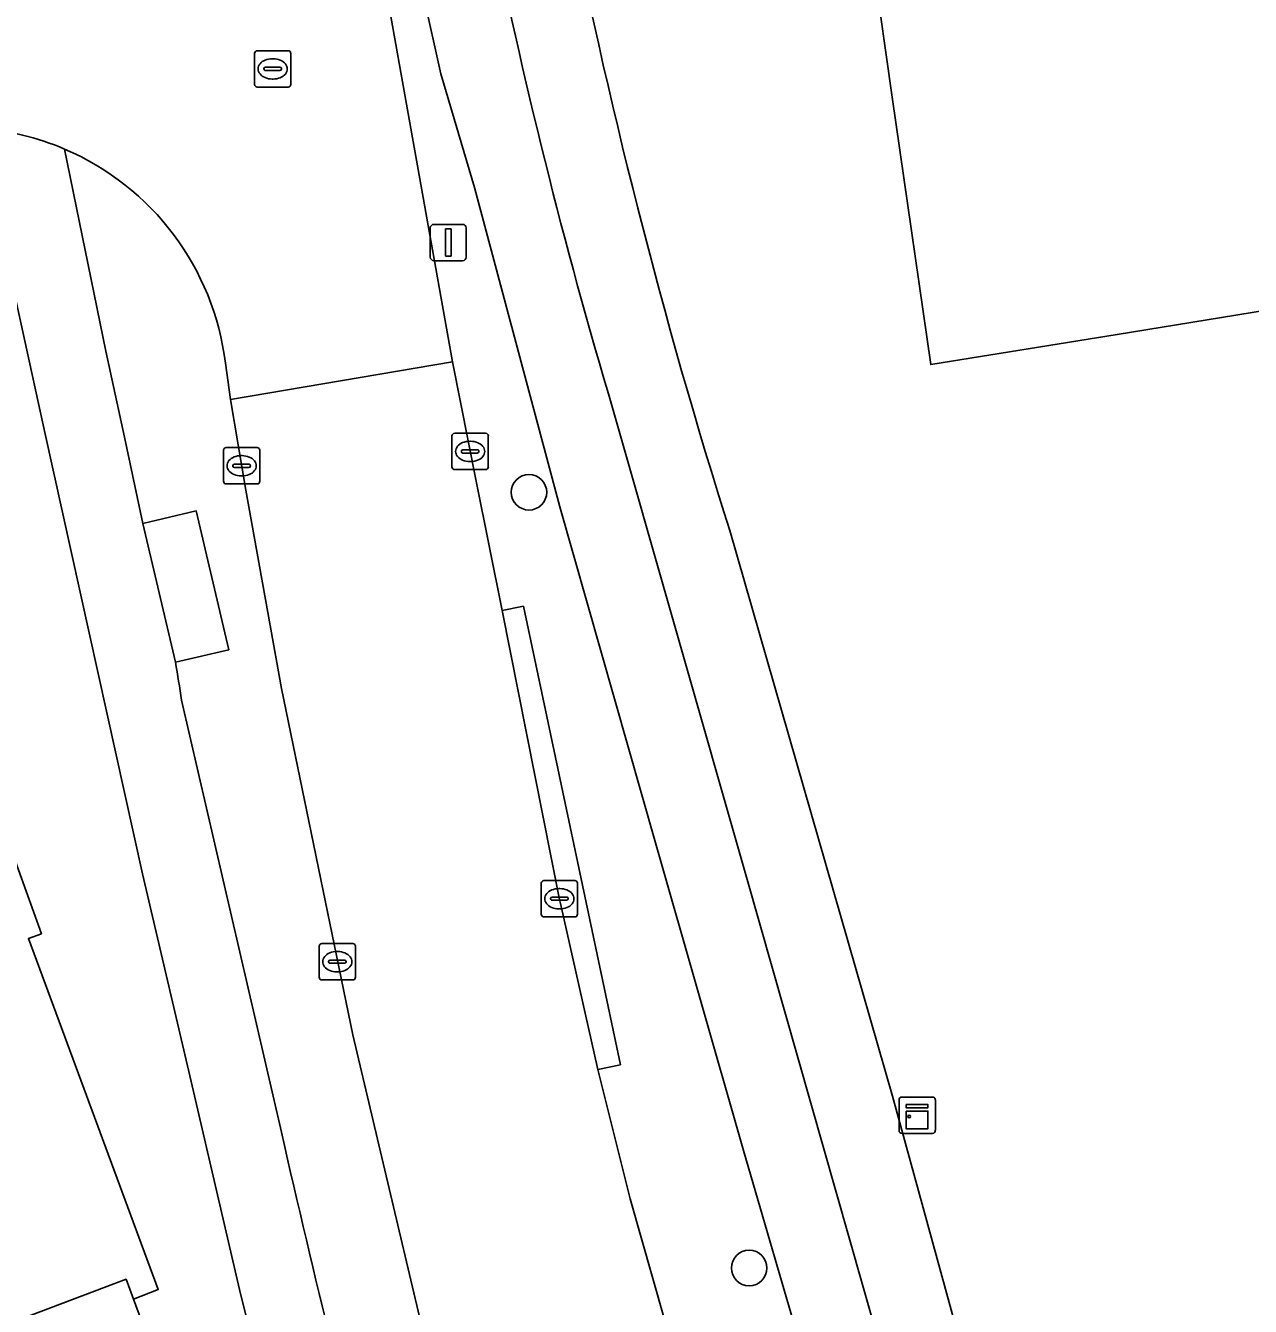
# Model space of a CAD drawing. Extents: x 160023 to 161302, y 384750 to 385707.
# Drawn here: x 160806.19 to 160839.9, y 384950.8 to 384986.05 of the extents above; entities that cross this region are included whole.
import ezdxf

# ---------------------------------------------------------------- set-up
doc = ezdxf.new("R2010")
doc.units = 0
for name, color, linetype in [('IMGEO_Boom', 7, 'Continuous'), ('IMGEO_Erf', 7, 'Continuous'), ('IMGEO_Fietspad_open', 7, 'Continuous'), ('IMGEO_Kast', 7, 'Continuous'), ('IMGEO_Kolk', 7, 'Continuous'), ('IMGEO_Lichtmast', 7, 'Continuous'), ('IMGEO_Pand', 7, 'Continuous'), ('IMGEO_Rijbaan_lokaal_gesloten', 7, 'Continuous'), ('IMGEO_Rioolput', 7, 'Continuous'), ('IMGEO_Verkeerseiland_open', 7, 'Continuous'), ('IMGEO_Voetpad_gesloten', 7, 'Continuous'), ('IMGEO_Voetpad_open', 7, 'Continuous')]:
    doc.layers.add(name, color=color, linetype=linetype)

msp = doc.modelspace()

# ---------------------------------------------------------------- linework, layer by layer
at = {"layer": 'IMGEO_Boom'}
for centre in [(160820.041, 384973.209), (160826.104, 384951.859)]:
    msp.add_circle(centre, 0.489, dxfattribs=at)
at = {"layer": 'IMGEO_Erf'}
for points in [[(160840.342, 384978.22), (160836.232, 384977.554), (160831.101, 384976.723), (160830.044, 384984.086), (160829.532, 384987.65), (160828.971, 384991.56), (160830.839, 384991.883), (160830.623, 384993.686), (160826.761, 384993.128), (160826.162, 384997.139), (160825.735, 385000), (160825.137, 385004.002), (160824.567, 385007.82), (160828.061, 385008.408), (160827.489, 385011.651), (160825.592, 385011.523), (160825.332, 385015.401), (160823.988, 385015.311), (160823.97, 385015.583), (160823.529, 385022.156)], [(160825.406, 384972.674), (160825.488, 384972.415), (160825.57, 384972.156), (160830.052, 384956.59), (160834.068, 384941.96), (160840.01, 384922.194), (160845.037, 384906.959), (160851.684, 384888.467), (160853.379, 384883.752)]]:
    msp.add_lwpolyline(points, dxfattribs=at)
msp.add_arc((160979.567, 385020.875), 161.521, 190.7922, 197.36285, dxfattribs=at)
at = {"layer": 'IMGEO_Fietspad_open'}
for points in [[(160814.194, 385007.048), (160814.986, 385000), (160815.844, 384994.219), (160816.431, 384990.383), (160816.702, 384988.921), (160817.127, 384986.92), (160817.62, 384984.728), (160818.538, 384981.595), (160820.892, 384972.809), (160823.521, 384963.563), (160825.943, 384955.094), (160829.383, 384943.326), (160831.218, 384936.953), (160832.341, 384933.054), (160832.563, 384932.283), (160836.504, 384918.732), (160840.233, 384906.719), (160842.877, 384898.87), (160846.129, 384889.655), (160847.192, 384886.516), (160849.323, 384881.378), (160850.153, 384880.047)], [(160804.898, 384983.229), (160805.938, 384978.422), (160806.711, 384974.852), (160809.406, 384962.711), (160810.742, 384956.99), (160812.075, 384951.268), (160813.512, 384945.476), (160814.451, 384941.818), (160815.496, 384937.862)], [(160810.308, 384968.531), (160809.414, 384972.351), (160808.905, 384974.724), (160808.393, 384977.097), (160807.26, 384982.654)], [(160838.209, 384920.565), (160834.021, 384934.719), (160829.91, 384948.986), (160826.033, 384962.616), (160822.229, 384975.915)], [(160813.227, 384955.598), (160810.474, 384967.486)]]:
    msp.add_lwpolyline(points, dxfattribs=at)
for centre, radius, start, end in [((160968.149, 385019.073), 152.168, 191.1427, 196.4764), ((160804.368, 384975.911), 7.337, 66.7824, 85.854), ((160791.06, 384964.938), 19.58, 7.4778, 10.5744), ((161146.831, 385031.365), 342.1, 192.79581, 194.83349)]:
    msp.add_arc(centre, radius, start, end, dxfattribs=at)
at = {"layer": 'IMGEO_Kast'}
for p, q in [((160830.303, 384956.565), (160831.144, 384956.565)), ((160831.144, 384956.565), (160830.303, 384956.565)), ((160830.228, 384955.64), (160830.228, 384956.481)), ((160830.228, 384956.481), (160830.228, 384955.64)), ((160831.228, 384956.49), (160831.228, 384955.649)), ((160831.228, 384955.649), (160831.228, 384956.49)), ((160831.153, 384955.565), (160830.312, 384955.565)), ((160830.312, 384955.565), (160831.153, 384955.565))]:
    msp.add_line(p, q, dxfattribs=at)
for points in [[(160830.423, 384956.355), (160831.023, 384956.355), (160831.023, 384956.27), (160830.423, 384956.27), (160830.423, 384956.355)], [(160830.423, 384956.18), (160831.023, 384956.18), (160831.023, 384955.691), (160830.423, 384955.691), (160830.423, 384956.18)]]:
    msp.add_lwpolyline(points, dxfattribs=at)
msp.add_circle((160830.507, 384956.029), 0.0377, dxfattribs=at)
for centre, start, end in [((160830.306, 384956.487), 92.4484, 184.2845), ((160830.306, 384956.487), 92.4484, 184.2845), ((160831.15, 384956.487), 2.4484, 94.2845), ((160831.15, 384956.487), 2.4484, 94.2845), ((160830.306, 384955.643), 182.4484, 274.2845), ((160830.306, 384955.643), 182.4484, 274.2845), ((160831.15, 384955.643), 272.4484, 4.2845), ((160831.15, 384955.643), 272.4484, 4.2845)]:
    msp.add_arc(centre, 0.0779, start, end, dxfattribs=at)
at = {"layer": 'IMGEO_Kolk'}
for p, q in [((160817.922, 384973.907), (160817.922, 384974.759)), ((160817.997, 384974.833), (160818.849, 384974.833)), ((160818.41, 384974.613), (160818.435, 384974.613)), ((160818.923, 384974.759), (160818.923, 384973.907)), ((160811.632, 384973.512), (160811.632, 384974.364)), ((160811.707, 384974.438), (160812.559, 384974.438)), ((160812.12, 384974.218), (160812.145, 384974.218)), ((160812.633, 384974.364), (160812.633, 384973.512)), ((160818.181, 384974.327), (160818.181, 384974.339)), ((160818.619, 384974.29), (160818.221, 384974.29)), ((160818.224, 384974.376), (160818.622, 384974.376)), ((160818.665, 384974.339), (160818.665, 384974.327)), ((160811.891, 384973.932), (160811.891, 384973.944)), ((160812.329, 384973.895), (160811.931, 384973.895)), ((160811.934, 384973.981), (160812.332, 384973.981)), ((160812.375, 384973.944), (160812.375, 384973.932)), ((160818.849, 384973.833), (160817.997, 384973.833)), ((160818.433, 384974.053), (160818.408, 384974.053)), ((160812.143, 384973.658), (160812.118, 384973.658)), ((160812.559, 384973.438), (160811.707, 384973.438)), ((160820.453, 384962.522), (160821.305, 384962.522)), ((160820.378, 384961.596), (160820.378, 384962.448)), ((160820.866, 384962.302), (160820.891, 384962.302)), ((160821.379, 384962.448), (160821.379, 384961.596)), ((160820.637, 384962.016), (160820.637, 384962.028)), ((160821.075, 384961.979), (160820.677, 384961.979)), ((160820.68, 384962.065), (160821.078, 384962.065)), ((160821.121, 384962.028), (160821.121, 384962.016)), ((160821.305, 384961.522), (160820.453, 384961.522)), ((160820.889, 384961.742), (160820.864, 384961.742)), ((160814.341, 384960.789), (160815.193, 384960.789)), ((160814.266, 384959.863), (160814.266, 384960.715)), ((160814.754, 384960.569), (160814.779, 384960.569)), ((160815.267, 384960.715), (160815.267, 384959.863)), ((160814.525, 384960.283), (160814.525, 384960.295)), ((160814.963, 384960.246), (160814.565, 384960.246)), ((160814.568, 384960.332), (160814.966, 384960.332)), ((160815.009, 384960.295), (160815.009, 384960.283)), ((160815.193, 384959.789), (160814.341, 384959.789)), ((160814.777, 384960.009), (160814.752, 384960.009))]:
    msp.add_line(p, q, dxfattribs=at)
for points in [[(160817.922, 384973.907), (160817.922, 384974.759)], [(160817.997, 384974.833), (160818.849, 384974.833)], [(160818.923, 384974.759), (160818.923, 384973.907)], [(160811.632, 384973.512), (160811.632, 384974.364)], [(160811.707, 384974.438), (160812.559, 384974.438)], [(160812.633, 384974.364), (160812.633, 384973.512)], [(160818.849, 384973.833), (160817.997, 384973.833)], [(160812.559, 384973.438), (160811.707, 384973.438)], [(160820.453, 384962.522), (160821.305, 384962.522)], [(160820.378, 384961.596), (160820.378, 384962.448)], [(160821.379, 384962.448), (160821.379, 384961.596)], [(160821.305, 384961.522), (160820.453, 384961.522)], [(160814.341, 384960.789), (160815.193, 384960.789)], [(160814.266, 384959.863), (160814.266, 384960.715)], [(160815.267, 384960.715), (160815.267, 384959.863)], [(160815.193, 384959.789), (160814.341, 384959.789)]]:
    msp.add_lwpolyline(points, dxfattribs=at)
for centre, radius, start, end in [((160817.999, 384974.757), 0.0765, 91.552, 178.448), ((160817.999, 384974.757), 0.0765, 91.552, 178.448), ((160818.847, 384974.757), 0.0765, 1.552, 88.448), ((160818.847, 384974.757), 0.0765, 1.552, 88.448), ((160811.709, 384974.362), 0.0765, 91.552, 178.448), ((160811.709, 384974.362), 0.0765, 91.552, 178.448), ((160812.557, 384974.362), 0.0765, 1.552, 88.448), ((160812.557, 384974.362), 0.0765, 1.552, 88.448), ((160818.221, 384974.336), 0.0403, 85.8775, 175.7526), ((160818.218, 384974.326), 0.0366, 178.938, 274.7102), ((160818.622, 384974.333), 0.043, 264.8664, 352.4533), ((160818.626, 384974.338), 0.0386, 1.7309, 96.639), ((160811.931, 384973.941), 0.0403, 85.8775, 175.7526), ((160811.928, 384973.931), 0.0366, 178.938, 274.7102), ((160812.332, 384973.938), 0.043, 264.8664, 352.4533), ((160812.336, 384973.943), 0.0386, 1.7309, 96.639), ((160817.999, 384973.909), 0.0765, 181.552, 268.448), ((160817.999, 384973.909), 0.0765, 181.552, 268.448), ((160818.847, 384973.909), 0.0765, 271.552, 358.448), ((160818.847, 384973.909), 0.0765, 271.552, 358.448), ((160811.709, 384973.514), 0.0765, 181.552, 268.448), ((160811.709, 384973.514), 0.0765, 181.552, 268.448), ((160812.557, 384973.514), 0.0765, 271.552, 358.448), ((160812.557, 384973.514), 0.0765, 271.552, 358.448), ((160820.455, 384962.446), 0.0765, 91.552, 178.448), ((160820.455, 384962.446), 0.0765, 91.552, 178.448), ((160821.303, 384962.446), 0.0765, 1.552, 88.448), ((160821.303, 384962.446), 0.0765, 1.552, 88.448), ((160820.677, 384962.025), 0.0403, 85.8775, 175.7526), ((160820.674, 384962.015), 0.0366, 178.938, 274.7102), ((160821.078, 384962.022), 0.043, 264.8664, 352.4533), ((160821.082, 384962.027), 0.0386, 1.7309, 96.639), ((160820.455, 384961.598), 0.0765, 181.552, 268.448), ((160820.455, 384961.598), 0.0765, 181.552, 268.448), ((160821.303, 384961.598), 0.0765, 271.552, 358.448), ((160821.303, 384961.598), 0.0765, 271.552, 358.448), ((160814.343, 384960.713), 0.0765, 91.552, 178.448), ((160814.343, 384960.713), 0.0765, 91.552, 178.448), ((160815.191, 384960.713), 0.0765, 1.552, 88.448), ((160815.191, 384960.713), 0.0765, 1.552, 88.448), ((160814.565, 384960.292), 0.0403, 85.8775, 175.7526), ((160814.562, 384960.282), 0.0366, 178.938, 274.7102), ((160814.966, 384960.289), 0.043, 264.8664, 352.4533), ((160814.97, 384960.294), 0.0386, 1.7309, 96.639), ((160814.343, 384959.865), 0.0765, 181.552, 268.448), ((160814.343, 384959.865), 0.0765, 181.552, 268.448), ((160815.191, 384959.865), 0.0765, 271.552, 358.448), ((160815.191, 384959.865), 0.0765, 271.552, 358.448)]:
    msp.add_arc(centre, radius, start, end, dxfattribs=at)
for centre, major_axis, ratio, start_param, end_param in [((160818.409, 384974.333), (-0.387, 0.002), 0.722429, 4.712389, 7.853982), ((160818.434, 384974.333), (-0.39, 0.002), 0.717154, 1.570796, 4.712389), ((160812.119, 384973.938), (-0.387, 0.002), 0.722429, 4.712389, 7.853982), ((160812.144, 384973.938), (-0.39, 0.002), 0.717154, 1.570796, 4.712389), ((160820.865, 384962.022), (-0.387, 0.002), 0.722429, 4.712389, 7.853982), ((160820.89, 384962.022), (-0.39, 0.002), 0.717154, 1.570796, 4.712389), ((160814.753, 384960.289), (-0.387, 0.002), 0.722429, 4.712389, 7.853982), ((160814.778, 384960.289), (-0.39, 0.002), 0.717154, 1.570796, 4.712389)]:
    msp.add_ellipse(centre, major_axis=major_axis, ratio=ratio, start_param=start_param, end_param=end_param, dxfattribs=at)
at = {"layer": 'IMGEO_Lichtmast'}
for p, q in [((160817.426, 384980.583), (160818.216, 384980.583)), ((160818.216, 384980.583), (160817.426, 384980.583)), ((160817.326, 384979.683), (160817.326, 384980.483)), ((160817.326, 384980.483), (160817.326, 384979.683)), ((160818.316, 384980.483), (160818.316, 384979.683)), ((160818.316, 384979.683), (160818.316, 384980.483)), ((160818.216, 384979.583), (160817.426, 384979.583)), ((160817.426, 384979.583), (160818.216, 384979.583))]:
    msp.add_line(p, q, dxfattribs=at)
msp.add_lwpolyline([(160817.746, 384980.458), (160817.896, 384980.458), (160817.896, 384979.708), (160817.746, 384979.708), (160817.746, 384980.458)], dxfattribs=at)
for centre, start, end in [((160817.426, 384980.483), 90, 180), ((160817.426, 384980.483), 90, 180), ((160818.216, 384980.483), 0, 90), ((160818.216, 384980.483), 360, 90), ((160817.426, 384979.683), 180, 270), ((160817.426, 384979.683), 180, 270), ((160818.216, 384979.683), 270, 0), ((160818.216, 384979.683), 270, 0)]:
    msp.add_arc(centre, 0.1, start, end, dxfattribs=at)
at = {"layer": 'IMGEO_Pand'}
msp.add_lwpolyline([(160823.529, 385022.156), (160823.97, 385015.583), (160823.988, 385015.311), (160825.332, 385015.401), (160825.592, 385011.523), (160827.489, 385011.651), (160828.061, 385008.408), (160824.567, 385007.82), (160825.137, 385004.002), (160825.735, 385000), (160826.162, 384997.139), (160826.761, 384993.128), (160830.623, 384993.686), (160830.839, 384991.883), (160828.971, 384991.56), (160829.532, 384987.65), (160830.044, 384984.086), (160831.101, 384976.723), (160836.232, 384977.554), (160840.342, 384978.22)], dxfattribs=at)
for points in [[(160809.153, 384951.006), (160809.836, 384951.265), (160806.264, 384960.926), (160806.623, 384961.06), (160804.929, 384965.751), (160804.882, 384965.734), (160804.693, 384966.267), (160771.783, 384953.899), (160777.651, 384938.371), (160783.627, 384940.629), (160783.304, 384941.484), (160799.934, 384947.768), (160799.812, 384948.089), (160808.95, 384951.552)], [(160809.153, 384951.006), (160808.95, 384951.552), (160799.812, 384948.089), (160799.934, 384947.768), (160800.498, 384947.981), (160801.811, 384944.506), (160797.519, 384942.884), (160798.704, 384939.75), (160806.014, 384942.433), (160808.778, 384943.448), (160811.572, 384944.473)]]:
    msp.add_lwpolyline(points, close=True, dxfattribs=at)
at = {"layer": 'IMGEO_Rijbaan_lokaal_gesloten'}
for points in [[(160811.684, 384976.762), (160811.828, 384975.767), (160817.933, 384976.801), (160815.934, 384988.011), (160814.18, 384999.874), (160808.236, 384999.196), (160808.448, 384997.341)], [(160824.696, 384947.188), (160822.829, 384953.761), (160821.935, 384957.322), (160820.906, 384961.888), (160820.883, 384961.998), (160819.307, 384969.952), (160818.595, 384973.469), (160817.933, 384976.801), (160811.828, 384975.767), (160812.245, 384973.269), (160813.233, 384967.812), (160815.198, 384958.281), (160817.988, 384946.446), (160818.232, 384945.425), (160818.854, 384942.786), (160820.825, 384935.189), (160823.218, 384926.793), (160824.03, 384923.982), (160824.472, 384922.545), (160828.903, 384908.123), (160829.663, 384905.732), (160832.653, 384896.331), (160836.421, 384884.482)]]:
    msp.add_lwpolyline(points, dxfattribs=at)
for centre, radius, start, end in [((160804.368, 384975.911), 7.337, 66.7824, 85.854), ((160804.357, 384975.867), 7.382, 6.9627, 66.8393)]:
    msp.add_arc(centre, radius, start, end, dxfattribs=at)
at = {"layer": 'IMGEO_Rioolput'}
for p, q in [((160812.487, 384984.436), (160812.487, 384985.288)), ((160812.562, 384985.362), (160813.414, 384985.362)), ((160812.975, 384985.142), (160813, 384985.142)), ((160813.488, 384985.288), (160813.488, 384984.436)), ((160812.746, 384984.856), (160812.746, 384984.868)), ((160813.184, 384984.819), (160812.786, 384984.819)), ((160812.789, 384984.905), (160813.187, 384984.905)), ((160813.23, 384984.868), (160813.23, 384984.856)), ((160812.998, 384984.582), (160812.973, 384984.582)), ((160813.414, 384984.362), (160812.562, 384984.362))]:
    msp.add_line(p, q, dxfattribs=at)
for points in [[(160812.487, 384984.436), (160812.487, 384985.288)], [(160812.562, 384985.362), (160813.414, 384985.362)], [(160813.488, 384985.288), (160813.488, 384984.436)], [(160813.414, 384984.362), (160812.562, 384984.362)]]:
    msp.add_lwpolyline(points, dxfattribs=at)
for centre, radius, start, end in [((160812.564, 384985.286), 0.0765, 91.552, 178.448), ((160812.564, 384985.286), 0.0765, 91.552, 178.448), ((160813.412, 384985.286), 0.0765, 1.552, 88.448), ((160813.412, 384985.286), 0.0765, 1.552, 88.448), ((160812.786, 384984.865), 0.0403, 85.8775, 175.7526), ((160812.783, 384984.855), 0.0366, 178.938, 274.7102), ((160813.187, 384984.862), 0.043, 264.8664, 352.4533), ((160813.191, 384984.867), 0.0386, 1.7309, 96.639), ((160812.564, 384984.438), 0.0765, 181.552, 268.448), ((160812.564, 384984.438), 0.0765, 181.552, 268.448), ((160813.412, 384984.438), 0.0765, 271.552, 358.448), ((160813.412, 384984.438), 0.0765, 271.552, 358.448)]:
    msp.add_arc(centre, radius, start, end, dxfattribs=at)
for centre, major_axis, ratio, start_param, end_param in [((160812.974, 384984.862), (-0.387, 0.002), 0.722429, 4.712389, 7.853982), ((160812.999, 384984.862), (-0.39, 0.002), 0.717154, 1.570796, 4.712389)]:
    msp.add_ellipse(centre, major_axis=major_axis, ratio=ratio, start_param=start_param, end_param=end_param, dxfattribs=at)
at = {"layer": 'IMGEO_Verkeerseiland_open'}
for points in [[(160811.896, 385020.46), (160813.859, 385001.836), (160814.18, 384999.874), (160815.934, 384988.011), (160817.933, 384976.801), (160818.595, 384973.469), (160819.307, 384969.952), (160819.887, 384970.074), (160822.559, 384957.453), (160821.935, 384957.322), (160822.829, 384953.761), (160824.696, 384947.188)], [(160825.943, 384955.094), (160823.521, 384963.563), (160820.892, 384972.809), (160818.538, 384981.595), (160817.62, 384984.728), (160817.127, 384986.92), (160816.702, 384988.921), (160816.431, 384990.383), (160815.844, 384994.219), (160814.986, 385000), (160814.194, 385007.048)], [(160807.26, 384982.654), (160808.393, 384977.097), (160808.905, 384974.724), (160809.414, 384972.351), (160810.884, 384972.695), (160811.778, 384968.875), (160810.308, 384968.531)], [(160836.421, 384884.482), (160832.653, 384896.331), (160832.177, 384896.181), (160829.187, 384905.582), (160829.663, 384905.732), (160828.903, 384908.123), (160824.472, 384922.545), (160823.993, 384922.405), (160822.74, 384926.653), (160823.218, 384926.793), (160820.825, 384935.189), (160818.854, 384942.786), (160818.368, 384942.672), (160817.502, 384946.332), (160817.988, 384946.446), (160815.198, 384958.281), (160813.233, 384967.812), (160812.245, 384973.269), (160811.828, 384975.767), (160811.684, 384976.762)], [(160810.474, 384967.486), (160813.227, 384955.598)], [(160846.113, 384886.047), (160847.192, 384886.516), (160846.129, 384889.655), (160842.877, 384898.87), (160840.233, 384906.719), (160836.504, 384918.732), (160832.563, 384932.283), (160832.341, 384933.054), (160830.861, 384932.627), (160829.617, 384936.429), (160831.218, 384936.953), (160829.383, 384943.326), (160825.943, 384955.094)]]:
    msp.add_lwpolyline(points, dxfattribs=at)
for centre, radius, start, end in [((160804.357, 384975.867), 7.382, 6.9627, 66.8393), ((160791.06, 384964.938), 19.58, 7.4778, 10.5744), ((161146.831, 385031.365), 342.1, 192.79581, 194.83349)]:
    msp.add_arc(centre, radius, start, end, dxfattribs=at)
at = {"layer": 'IMGEO_Voetpad_gesloten'}
msp.add_lwpolyline([(160810.884, 384972.695), (160809.414, 384972.351), (160810.308, 384968.531), (160811.778, 384968.875)], close=True, dxfattribs=at)
at = {"layer": 'IMGEO_Voetpad_open'}
for points in [[(160813.512, 384945.476), (160812.075, 384951.268), (160810.742, 384956.99), (160809.406, 384962.711), (160806.711, 384974.852), (160805.938, 384978.422), (160804.898, 384983.229), (160802.96, 384983.19), (160804.445, 384974.827), (160804.853, 384966.281), (160804.693, 384966.267), (160804.882, 384965.734), (160804.929, 384965.751), (160806.623, 384961.06), (160806.264, 384960.926), (160809.836, 384951.265), (160809.153, 384951.006), (160811.572, 384944.473)], [(160822.229, 384975.915), (160826.033, 384962.616), (160829.91, 384948.986), (160834.021, 384934.719), (160838.209, 384920.565)], [(160853.379, 384883.752), (160851.684, 384888.467), (160845.037, 384906.959), (160840.01, 384922.194), (160834.068, 384941.96), (160830.052, 384956.59), (160825.57, 384972.156), (160825.488, 384972.415), (160825.406, 384972.674)]]:
    msp.add_lwpolyline(points, dxfattribs=at)
msp.add_lwpolyline([(160821.935, 384957.322), (160822.559, 384957.453), (160819.887, 384970.074), (160819.307, 384969.952), (160820.883, 384961.998), (160820.906, 384961.888)], close=True, dxfattribs=at)
for centre, radius, start, end in [((160979.567, 385020.875), 161.521, 190.7922, 197.36285), ((160968.149, 385019.073), 152.168, 191.1427, 196.4764)]:
    msp.add_arc(centre, radius, start, end, dxfattribs=at)

doc.saveas('drawing.dxf')
